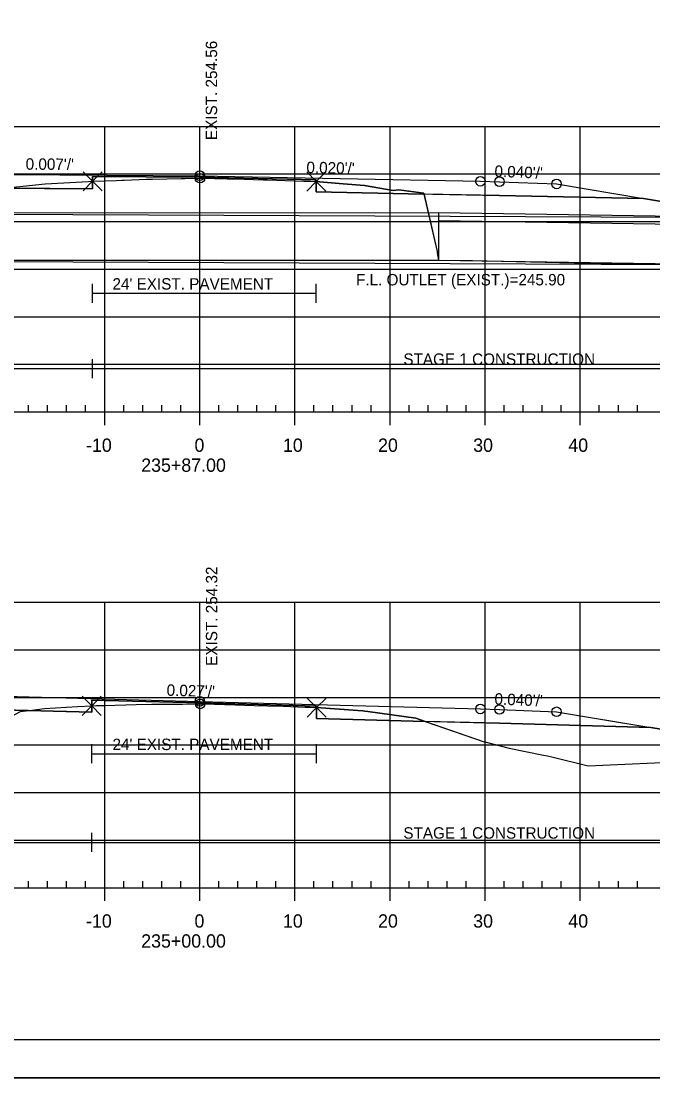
# Model space of a CAD drawing. Extents: x 1365647 to 1367999, y 387113 to 400173.
# Drawn here: x 1365875.3 to 1365941.7, y 392706.2 to 392817.2 of the extents above; entities that cross this region are included whole.
import ezdxf

# ---------------------------------------------------------------- set-up
doc = ezdxf.new("R2010")
doc.units = 0
for name, color, linetype in [('R_Alt Surface', 7, 'Continuous'), ('R_Axis', 7, 'Continuous'), ('R_Axis Annot', 7, 'Continuous'), ('R_Border', 7, 'Continuous'), ('R_Border Notes', 7, 'Continuous'), ('R_Contours', 7, 'Continuous'), ('R_Exist Surface', 7, 'Continuous'), ('R_Fin Surface', 7, 'Continuous'), ('R_Fin Surface Annot', 7, 'Continuous'), ('R_Grid', 7, 'Continuous'), ('R_No Plot', 7, 'Continuous'), ('R_Water', 7, 'Continuous'), ('R_Xsect Elev', 7, 'Continuous')]:
    doc.layers.add(name, color=color, linetype=linetype)

msp = doc.modelspace()

# ---------------------------------------------------------------- linework, layer by layer
at = {"layer": 'R_Alt Surface'}
for points in [[(1365845.54, 392799.41), (1365862.59, 392799.75), (1365882.82, 392799.61), (1365882.82, 392800.9), (1365894.09, 392800.82), (1365906.34, 392800.57), (1365906.34, 392799.29), (1365925.59, 392798.9), (1365940.72, 392798.6)], [(1365844.72, 392744.79), (1365862.59, 392745.14), (1365882.73, 392744.6), (1365882.73, 392745.89), (1365894.09, 392745.58), (1365906.37, 392745.25), (1365906.37, 392743.96), (1365925.59, 392743.44), (1365941.49, 392743.01)]]:
    msp.add_lwpolyline(points, dxfattribs=at)
at = {"layer": 'R_Axis'}
for p, q in [((1365749.09, 392776.17), (1366039.09, 392776.17)), ((1365876.09, 392776.17), (1365876.09, 392776.87)), ((1365878.09, 392776.17), (1365878.09, 392776.87)), ((1365880.09, 392776.17), (1365880.09, 392776.87)), ((1365882.09, 392776.17), (1365882.09, 392776.87)), ((1365884.09, 392774.77), (1365884.09, 392776.17)), ((1365886.09, 392776.17), (1365886.09, 392776.87)), ((1365888.09, 392776.17), (1365888.09, 392776.87)), ((1365890.09, 392776.17), (1365890.09, 392776.87)), ((1365892.09, 392776.17), (1365892.09, 392776.87)), ((1365894.09, 392774.77), (1365894.09, 392776.17)), ((1365896.09, 392776.17), (1365896.09, 392776.87)), ((1365898.09, 392776.17), (1365898.09, 392776.87)), ((1365900.09, 392776.17), (1365900.09, 392776.87)), ((1365902.09, 392776.17), (1365902.09, 392776.87)), ((1365904.09, 392774.77), (1365904.09, 392776.17)), ((1365906.09, 392776.17), (1365906.09, 392776.87)), ((1365908.09, 392776.17), (1365908.09, 392776.87)), ((1365910.09, 392776.17), (1365910.09, 392776.87)), ((1365912.09, 392776.17), (1365912.09, 392776.87)), ((1365914.09, 392774.77), (1365914.09, 392776.17)), ((1365916.09, 392776.17), (1365916.09, 392776.87)), ((1365918.09, 392776.17), (1365918.09, 392776.87)), ((1365920.09, 392776.17), (1365920.09, 392776.87)), ((1365922.09, 392776.17), (1365922.09, 392776.87)), ((1365924.09, 392774.77), (1365924.09, 392776.17)), ((1365926.09, 392776.17), (1365926.09, 392776.87)), ((1365928.09, 392776.17), (1365928.09, 392776.87)), ((1365930.09, 392776.17), (1365930.09, 392776.87)), ((1365932.09, 392776.17), (1365932.09, 392776.87)), ((1365934.09, 392774.77), (1365934.09, 392776.17)), ((1365936.09, 392776.17), (1365936.09, 392776.87)), ((1365938.09, 392776.17), (1365938.09, 392776.87)), ((1365940.09, 392776.17), (1365940.09, 392776.87)), ((1365749.09, 392726.17), (1366039.09, 392726.17)), ((1365876.09, 392726.17), (1365876.09, 392726.87)), ((1365878.09, 392726.17), (1365878.09, 392726.87)), ((1365880.09, 392726.17), (1365880.09, 392726.87)), ((1365882.09, 392726.17), (1365882.09, 392726.87)), ((1365884.09, 392724.77), (1365884.09, 392726.17)), ((1365886.09, 392726.17), (1365886.09, 392726.87)), ((1365888.09, 392726.17), (1365888.09, 392726.87)), ((1365890.09, 392726.17), (1365890.09, 392726.87)), ((1365892.09, 392726.17), (1365892.09, 392726.87)), ((1365894.09, 392724.77), (1365894.09, 392726.17)), ((1365896.09, 392726.17), (1365896.09, 392726.87)), ((1365898.09, 392726.17), (1365898.09, 392726.87)), ((1365900.09, 392726.17), (1365900.09, 392726.87)), ((1365902.09, 392726.17), (1365902.09, 392726.87)), ((1365904.09, 392724.77), (1365904.09, 392726.17)), ((1365906.09, 392726.17), (1365906.09, 392726.87)), ((1365908.09, 392726.17), (1365908.09, 392726.87)), ((1365910.09, 392726.17), (1365910.09, 392726.87)), ((1365912.09, 392726.17), (1365912.09, 392726.87)), ((1365914.09, 392724.77), (1365914.09, 392726.17)), ((1365916.09, 392726.17), (1365916.09, 392726.87)), ((1365918.09, 392726.17), (1365918.09, 392726.87)), ((1365920.09, 392726.17), (1365920.09, 392726.87)), ((1365922.09, 392726.17), (1365922.09, 392726.87)), ((1365924.09, 392724.77), (1365924.09, 392726.17)), ((1365926.09, 392726.17), (1365926.09, 392726.87)), ((1365928.09, 392726.17), (1365928.09, 392726.87)), ((1365930.09, 392726.17), (1365930.09, 392726.87)), ((1365932.09, 392726.17), (1365932.09, 392726.87)), ((1365934.09, 392724.77), (1365934.09, 392726.17)), ((1365936.09, 392726.17), (1365936.09, 392726.87)), ((1365938.09, 392726.17), (1365938.09, 392726.87)), ((1365940.09, 392726.17), (1365940.09, 392726.87))]:
    msp.add_line(p, q, dxfattribs=at)
at = {"layer": 'R_Border'}
msp.add_line((1366052.27, 392710.17), (1365736.09, 392710.17), dxfattribs=at)
at = {"layer": 'R_Contours'}
for p, q in [((1365906.34, 392800.38), (1365906.34, 392799.29)), ((1365906.34, 392799.29), (1365917.65, 392799.06)), ((1365906.37, 392745.1), (1365906.37, 392743.96)), ((1365906.37, 392743.96), (1365917.77, 392743.65))]:
    msp.add_line(p, q, dxfattribs=at)
for points in [[(1365882.82, 392800.4), (1365885.32, 392800.48), (1365885.9, 392800.51), (1365886.13, 392800.52), (1365888.48, 392800.61), (1365889.12, 392800.62), (1365892.14, 392800.68), (1365892.51, 392800.68), (1365894.11, 392800.73), (1365894.19, 392800.73), (1365894.27, 392800.74), (1365896.95, 392800.67), (1365897.73, 392800.65), (1365900.75, 392800.57), (1365901.17, 392800.56), (1365905.03, 392800.43), (1365905.57, 392800.41), (1365905.72, 392800.4), (1365906.34, 392800.38), (1365906.34, 392800.57), (1365894.09, 392800.82), (1365882.82, 392800.9)], [(1365873.84, 392799.67), (1365874.03, 392799.73), (1365874.1, 392799.75), (1365874.14, 392799.76), (1365877.82, 392800.13), (1365882.39, 392800.38), (1365882.82, 392800.4), (1365882.82, 392799.61)], [(1365906.34, 392800.38), (1365907.09, 392800.32), (1365909.15, 392800.13), (1365911.4, 392799.96), (1365914.41, 392799.43), (1365915.01, 392799.51), (1365917.63, 392799.16), (1365917.65, 392799.06), (1365906.34, 392799.29)], [(1365917.65, 392799.06), (1365919.03, 392793.02), (1365919.04, 392792.9), (1365919.19, 392792.1), (1365922.74, 392792.09), (1365936.51, 392791.75), (1365948.94, 392791.67), (1365950.97, 392792.43), (1365953.26, 392792.5), (1365953.76, 392792.49), (1365956.82, 392792.46), (1365968.48, 392791.49), (1365953.59, 392796.45), (1365940.72, 392798.6), (1365925.59, 392798.9)], [(1365825.13, 392739.94), (1365828.93, 392739.89), (1365833.57, 392739.99), (1365835.3, 392739.83), (1365838.62, 392739.03), (1365848.55, 392738.06), (1365850, 392738.07), (1365854.33, 392738.45), (1365858.96, 392740.04), (1365862.62, 392741.29), (1365869.13, 392742.3), (1365871.24, 392742.59), (1365871.94, 392742.96), (1365875.23, 392744.69), (1365876.04, 392744.78), (1365862.59, 392745.14), (1365844.72, 392744.79), (1365834.59, 392743.1)], [(1365876.04, 392744.78), (1365876.43, 392744.82), (1365877.75, 392744.99), (1365881.23, 392745.2), (1365882.73, 392745.28), (1365882.73, 392744.6)], [(1365882.73, 392745.28), (1365882.75, 392745.28), (1365883.22, 392745.3), (1365884.02, 392745.32), (1365886.32, 392745.38), (1365887.4, 392745.41), (1365889.06, 392745.45), (1365890.72, 392745.47), (1365892.26, 392745.46), (1365893.59, 392745.48), (1365894.13, 392745.48), (1365894.2, 392745.49), (1365894.53, 392745.49), (1365897.85, 392745.37), (1365899.8, 392745.31), (1365901.21, 392745.29), (1365902.87, 392745.23), (1365905.17, 392745.15), (1365905.65, 392745.13), (1365906.37, 392745.1), (1365906.37, 392745.25), (1365894.09, 392745.58), (1365882.73, 392745.89)], [(1365906.37, 392745.1), (1365910.72, 392744.78), (1365911.22, 392744.75), (1365911.43, 392744.73), (1365911.76, 392744.69), (1365916.81, 392743.98), (1365917.77, 392743.65), (1365906.37, 392743.96)], [(1365917.77, 392743.65), (1365923.98, 392741.51), (1365924.02, 392741.49), (1365924.06, 392741.48), (1365926.61, 392740.83), (1365930.23, 392740.11), (1365930.63, 392740.04), (1365931.22, 392739.89), (1365934.91, 392738.99), (1365945.73, 392739.46), (1365948.23, 392739.57), (1365955.6, 392739.44), (1365958.39, 392739.39), (1365953.59, 392740.99), (1365941.49, 392743.01), (1365925.59, 392743.44)]]:
    msp.add_lwpolyline(points, close=True, dxfattribs=at)
for points in [[(1365917.65, 392799.06), (1365917.63, 392799.16), (1365915.01, 392799.51), (1365914.41, 392799.43), (1365911.4, 392799.96), (1365909.15, 392800.13), (1365907.09, 392800.32), (1365906.34, 392800.38)], [(1365917.77, 392743.65), (1365916.81, 392743.98), (1365911.76, 392744.69), (1365911.43, 392744.73), (1365911.22, 392744.75), (1365910.72, 392744.78), (1365906.37, 392745.1)]]:
    msp.add_lwpolyline(points, dxfattribs=at)
at = {"layer": 'R_Exist Surface'}
for points in [[(1365874.14, 392799.76), (1365877.82, 392800.13), (1365882.39, 392800.38), (1365882.82, 392800.4), (1365885.32, 392800.48), (1365885.9, 392800.51), (1365886.13, 392800.52), (1365888.48, 392800.61), (1365889.12, 392800.62), (1365892.14, 392800.68), (1365892.51, 392800.68), (1365894.11, 392800.73), (1365894.19, 392800.73), (1365894.27, 392800.74), (1365896.95, 392800.67), (1365897.73, 392800.65), (1365900.75, 392800.57), (1365901.17, 392800.56), (1365905.03, 392800.43), (1365905.57, 392800.41), (1365905.72, 392800.4), (1365906.34, 392800.38), (1365907.09, 392800.32), (1365909.15, 392800.13), (1365911.4, 392799.96), (1365914.41, 392799.43), (1365915.01, 392799.51), (1365917.63, 392799.16), (1365919.03, 392793.02), (1365919.04, 392792.9), (1365919.19, 392792.1), (1365922.74, 392792.09), (1365936.51, 392791.75), (1365948.94, 392791.67)], [(1365875.23, 392744.69), (1365876.43, 392744.82), (1365877.75, 392744.99), (1365881.23, 392745.2), (1365882.73, 392745.28), (1365882.75, 392745.28), (1365883.22, 392745.3), (1365884.02, 392745.32), (1365886.32, 392745.38), (1365887.4, 392745.41), (1365889.06, 392745.45), (1365890.72, 392745.47), (1365892.26, 392745.46), (1365893.59, 392745.48), (1365894.13, 392745.48), (1365894.2, 392745.49), (1365894.53, 392745.49), (1365897.85, 392745.37), (1365899.8, 392745.31), (1365901.21, 392745.29), (1365902.87, 392745.23), (1365905.17, 392745.15), (1365905.65, 392745.13), (1365906.37, 392745.1), (1365910.72, 392744.78), (1365911.22, 392744.75), (1365911.43, 392744.73), (1365911.76, 392744.69), (1365916.81, 392743.98), (1365923.98, 392741.51), (1365924.02, 392741.49), (1365924.06, 392741.48), (1365926.61, 392740.83), (1365930.23, 392740.11), (1365930.63, 392740.04), (1365931.22, 392739.89), (1365934.91, 392738.99), (1365945.73, 392739.46)]]:
    msp.add_lwpolyline(points, dxfattribs=at)
at = {"layer": 'R_Fin Surface'}
for points in [[(1365812.78, 392793.98), (1365818.27, 392792.15), (1365834.59, 392797.59), (1365845.54, 392799.41), (1365856.59, 392801.25), (1365862.59, 392801.21), (1365864.59, 392801.2), (1365894.09, 392800.99), (1365923.59, 392800.4), (1365925.59, 392800.36), (1365931.59, 392800.12), (1365940.72, 392798.6), (1365953.59, 392796.45), (1365969.03, 392791.31), (1365969.36, 392791.42)], [(1365856.59, 392801.25), (1365862.59, 392801.21), (1365864.59, 392801.2), (1365894.09, 392800.99), (1365923.59, 392800.4), (1365925.59, 392800.36), (1365931.59, 392800.12)], [(1365815.33, 392740.1), (1365820.46, 392738.39), (1365834.59, 392743.1), (1365844.72, 392744.79), (1365856.59, 392746.76), (1365862.59, 392746.6), (1365864.59, 392746.55), (1365894.09, 392745.75), (1365923.59, 392744.95), (1365925.59, 392744.9), (1365931.59, 392744.66), (1365941.49, 392743.01), (1365953.59, 392740.99), (1365963.42, 392737.71), (1365968.55, 392739.42)], [(1365825.13, 392739.94), (1365834.59, 392743.1), (1365849.55, 392745.59), (1365856.59, 392746.76), (1365862.59, 392746.6), (1365864.59, 392746.55), (1365894.09, 392745.75), (1365923.59, 392744.95), (1365925.59, 392744.9), (1365931.59, 392744.66), (1365936.41, 392743.85), (1365953.59, 392740.99), (1365958.39, 392739.39)], [(1365856.59, 392746.76), (1365862.59, 392746.6), (1365864.59, 392746.55), (1365894.09, 392745.75), (1365923.59, 392744.95), (1365925.59, 392744.9), (1365931.59, 392744.66)]]:
    msp.add_lwpolyline(points, dxfattribs=at)
at = {"layer": 'R_Grid'}
for p, q in [((1365749.09, 392806.17), (1366039.09, 392806.17)), ((1365884.09, 392776.17), (1365884.09, 392806.17)), ((1365894.09, 392776.17), (1365894.09, 392806.17)), ((1365904.09, 392776.17), (1365904.09, 392806.17)), ((1365914.09, 392776.17), (1365914.09, 392806.17)), ((1365924.09, 392776.17), (1365924.09, 392806.17)), ((1365934.09, 392776.17), (1365934.09, 392806.17)), ((1365749.09, 392801.17), (1366039.09, 392801.17)), ((1365749.09, 392796.17), (1366039.09, 392796.17)), ((1365749.09, 392791.17), (1366039.09, 392791.17)), ((1365749.09, 392786.17), (1366039.09, 392786.17)), ((1365749.09, 392781.17), (1366039.09, 392781.17)), ((1365749.09, 392776.17), (1366039.09, 392776.17)), ((1365749.09, 392756.17), (1366039.09, 392756.17)), ((1365884.09, 392726.17), (1365884.09, 392756.17)), ((1365894.09, 392726.17), (1365894.09, 392756.17)), ((1365904.09, 392726.17), (1365904.09, 392756.17)), ((1365914.09, 392726.17), (1365914.09, 392756.17)), ((1365924.09, 392726.17), (1365924.09, 392756.17)), ((1365934.09, 392726.17), (1365934.09, 392756.17)), ((1365749.09, 392751.17), (1366039.09, 392751.17)), ((1365749.09, 392746.17), (1366039.09, 392746.17)), ((1365749.09, 392741.17), (1366039.09, 392741.17)), ((1365749.09, 392736.17), (1366039.09, 392736.17)), ((1365749.09, 392731.17), (1366039.09, 392731.17)), ((1365749.09, 392726.17), (1366039.09, 392726.17))]:
    msp.add_line(p, q, dxfattribs=at)
at = {"layer": 'R_No Plot'}
msp.add_line((1365723.69, 392706.19), (1366057.03, 392706.19), dxfattribs=at)
msp.add_lwpolyline([(1365723.69, 392919.52), (1366057.03, 392919.52), (1366057.03, 392706.18), (1365723.69, 392706.18)], close=True, dxfattribs=at)
for points in [[(1365882.82, 392800.4), (1365881.82, 392801.4), (1365882.82, 392800.4), (1365881.82, 392799.4), (1365882.82, 392800.4), (1365883.82, 392799.4), (1365882.82, 392800.4), (1365883.82, 392801.4)], [(1365906.34, 392800.38), (1365905.34, 392801.38), (1365906.34, 392800.38), (1365905.34, 392799.38), (1365906.34, 392800.38), (1365907.34, 392799.38), (1365906.34, 392800.38), (1365907.34, 392801.38)], [(1365882.73, 392745.28), (1365881.73, 392746.28), (1365882.73, 392745.28), (1365881.73, 392744.28), (1365882.73, 392745.28), (1365883.73, 392744.28), (1365882.73, 392745.28), (1365883.73, 392746.28)], [(1365906.37, 392745.1), (1365905.37, 392746.1), (1365906.37, 392745.1), (1365905.37, 392744.1), (1365906.37, 392745.1), (1365907.37, 392744.1), (1365906.37, 392745.1), (1365907.37, 392746.1)]]:
    msp.add_lwpolyline(points, dxfattribs=at)
for centre in [(1365894.09, 392800.99), (1365894.09, 392800.99), (1365894.09, 392800.99), (1365894.09, 392800.99), (1365894.09, 392800.99), (1365894.11, 392800.73), (1365923.59, 392800.4), (1365923.59, 392800.4), (1365923.59, 392800.4), (1365923.59, 392800.4), (1365923.59, 392800.4), (1365925.59, 392800.36), (1365925.59, 392800.36), (1365925.59, 392800.36), (1365925.59, 392800.36), (1365925.59, 392800.36), (1365931.59, 392800.12), (1365931.59, 392800.12), (1365931.59, 392800.12), (1365931.59, 392800.12), (1365931.59, 392800.12), (1365894.09, 392745.75), (1365894.09, 392745.75), (1365894.09, 392745.75), (1365894.09, 392745.75), (1365894.09, 392745.75), (1365894.13, 392745.48), (1365923.59, 392744.95), (1365923.59, 392744.95), (1365923.59, 392744.95), (1365923.59, 392744.95), (1365923.59, 392744.95), (1365925.59, 392744.9), (1365925.59, 392744.9), (1365925.59, 392744.9), (1365925.59, 392744.9), (1365925.59, 392744.9), (1365931.59, 392744.66), (1365931.59, 392744.66), (1365931.59, 392744.66), (1365931.59, 392744.66), (1365931.59, 392744.66)]:
    msp.add_circle(centre, 0.5, dxfattribs=at)
at = {"layer": 'R_Water'}
for p, q in [((1365835.08, 392797.14), (1365950.94, 392796.59)), ((1365870.79, 392797.12), (1365919.19, 392797.1)), ((1365919.19, 392797.1), (1365919.19, 392792.1)), ((1365919.19, 392797.07), (1365919.19, 392792.07)), ((1365953.6, 392796.58), (1365919.19, 392797.07)), ((1365954.6, 392795.73), (1365919.19, 392796.23)), ((1365835.08, 392792.17), (1365950.94, 392791.61)), ((1365870.78, 392792.12), (1365919.19, 392792.1)), ((1365968.87, 392791.36), (1365919.19, 392792.06)), ((1365882.82, 392787.63), (1365882.82, 392789.63)), ((1365906.34, 392787.63), (1365906.34, 392789.63)), ((1365882.82, 392788.63), (1365906.34, 392788.63)), ((1365882.82, 392779.72), (1365882.82, 392781.72)), ((1365812.78, 392780.72), (1365882.82, 392780.72)), ((1365882.82, 392780.72), (1365969.36, 392780.72)), ((1365882.73, 392739.24), (1365882.73, 392741.24)), ((1365906.37, 392739.24), (1365906.37, 392741.24)), ((1365882.73, 392740.24), (1365906.37, 392740.24)), ((1365882.73, 392729.93), (1365882.73, 392731.93)), ((1365815.33, 392730.93), (1365882.73, 392730.93)), ((1365882.73, 392730.93), (1365968.55, 392730.93))]:
    msp.add_line(p, q, dxfattribs=at)

# ---------------------------------------------------------------- texts
at = {"layer": 'R_Axis Annot'}
for s, p in [('-10', (1365882.13, 392771.97)), ('0', (1365893.53, 392771.97)), ('10', (1365902.83, 392771.97)), ('20', (1365912.83, 392771.97)), ('30', (1365922.83, 392771.97)), ('40', (1365932.83, 392771.97)), ('235+87.00', (1365887.93, 392769.87)), ('-10', (1365882.13, 392721.97)), ('0', (1365893.53, 392721.97)), ('10', (1365902.83, 392721.97)), ('20', (1365912.83, 392721.97)), ('30', (1365922.83, 392721.97)), ('40', (1365932.83, 392721.97)), ('235+00.00', (1365887.93, 392719.87))]:
    msp.add_text(s, height=1.4, dxfattribs=at).set_placement(p)
at = {"layer": 'R_Border Notes'}
msp.add_text('F.L. OUTLET (EXIST.)=245.90', height=1.2, dxfattribs=at).set_placement((1365910.51, 392789.46))
at = {"layer": 'R_Fin Surface Annot'}
for s, rotation, p in [("0.007'/'", 359.5946, (1365875.78, 392801.62)), ("0.020'/'", 358.8542, (1365905.29, 392801.27)), ("0.040'/'", 357.7094, (1365925.05, 392800.88)), ("0.027'/'", 358.4493, (1365890.59, 392746.34)), ("0.040'/'", 357.7094, (1365925.05, 392745.42))]:
    msp.add_text(s, height=1.2, rotation=rotation, dxfattribs=at).set_placement(p)
at = {"layer": 'R_Water'}
for s, p in [("24' EXIST. PAVEMENT", (1365884.91, 392789.02)), ('STAGE 1 CONSTRUCTION', (1365915.49, 392781.11)), ("24' EXIST. PAVEMENT", (1365884.91, 392740.63)), ('STAGE 1 CONSTRUCTION', (1365915.49, 392731.32))]:
    msp.add_text(s, height=1.2, dxfattribs=at).set_placement(p)
at = {"layer": 'R_Xsect Elev'}
for s, p in [('EXIST. 254.56', (1365895.91, 392804.73)), ('EXIST. 254.32', (1365895.93, 392749.48))]:
    msp.add_text(s, height=1.2, rotation=90, dxfattribs=at).set_placement(p)

doc.saveas('drawing.dxf')
